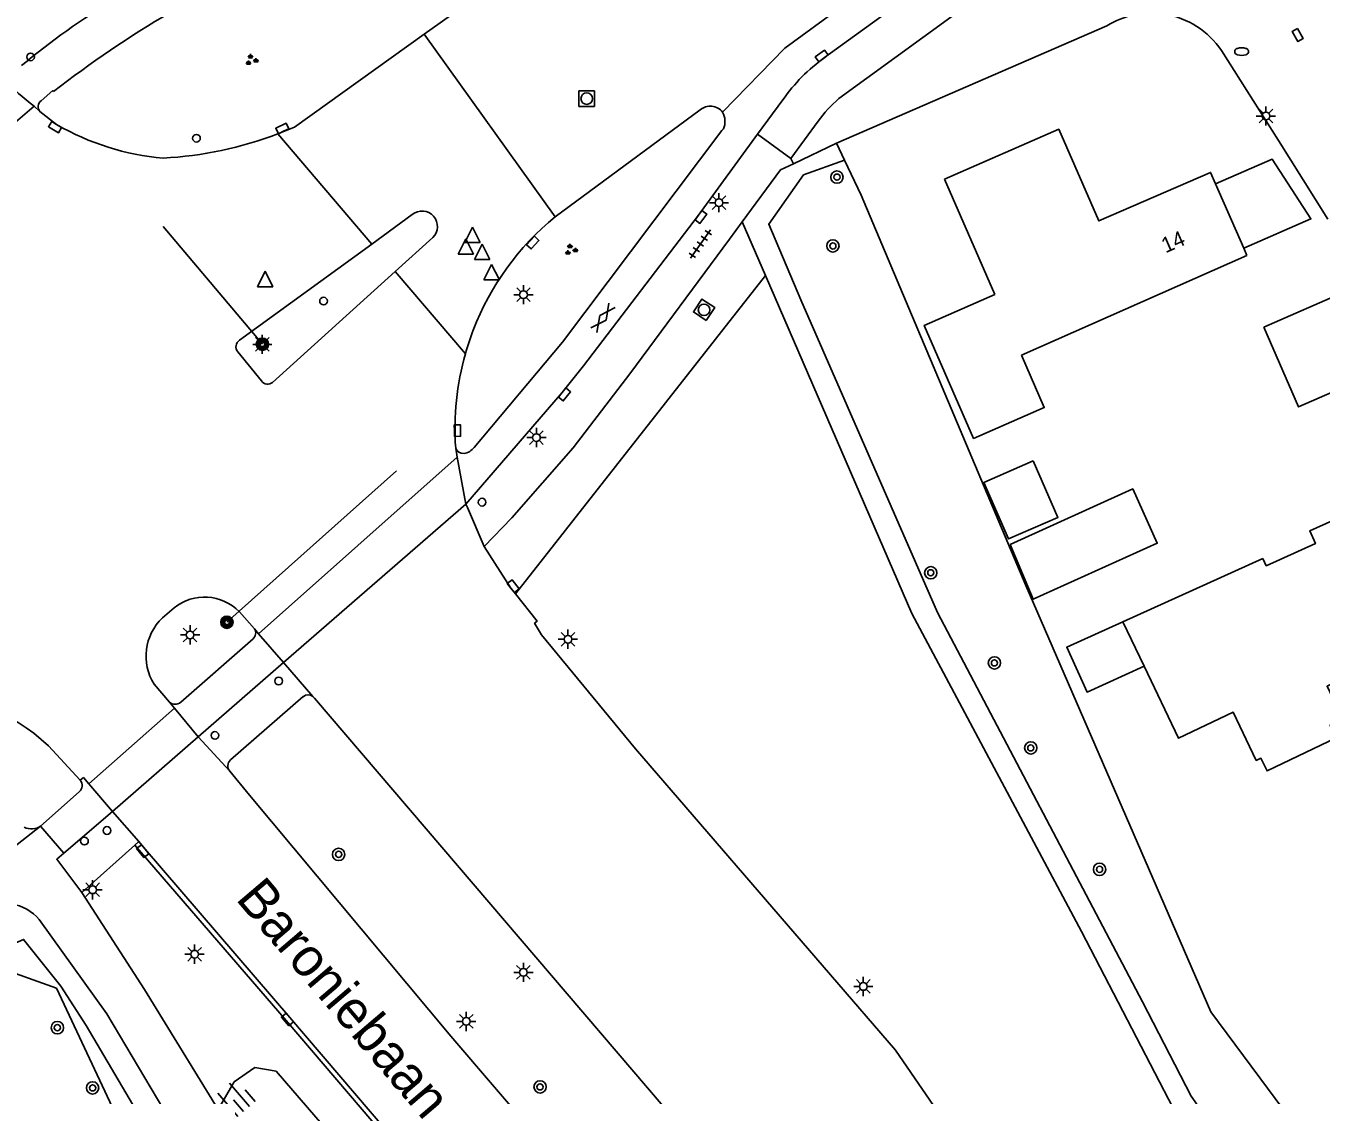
# Model space of a CAD drawing. Extents: x 131000 to 133013, y 393000 to 396501.
# Drawn here: x 131369.3 to 131453.4, y 396200 to 396269.4 of the extents above; entities that cross this region are included whole.
import ezdxf

# ---------------------------------------------------------------- set-up
doc = ezdxf.new("R2010")
doc.units = 0
for name, color, linetype in [('gg-afsc-erfafscheiding', 7, 'Continuous'), ('gg-afsc-hekwerk', 7, 'Continuous'), ('gg-afsc-muur', 7, 'Continuous'), ('gg-anno-huisnummerreeks BGT', 7, 'Continuous'), ('gg-anno-openbare ruimte label', 7, 'Continuous'), ('gg-bbg-gedigitaliseerde bebouwing', 7, 'Continuous'), ('gg-bbg-gedigitaliseerde bijgebouw', 7, 'Continuous'), ('gg-bbg-hoofdgebouw', 7, 'Continuous'), ('gg-bbg-luifel en loopbrug', 7, 'Continuous'), ('gg-bbg-tussenscheiding', 7, 'Continuous'), ('gg-knt-bovenkant onderkant talud', 7, 'Continuous'), ('gg-knt-verharding', 7, 'Continuous'), ('gg-knt-verharding nz', 7, 'Continuous'), ('gt-grn-groengrens', 7, 'Continuous'), ('gt-grn-weggrens', 7, 'Continuous'), ('gt-knt-lijn portaal', 7, 'Continuous'), ('gt-symb-boom', 7, 'Continuous'), ('gt-symb-brandkraan', 7, 'Continuous'), ('gt-symb-drukknoppaal', 7, 'Continuous'), ('gt-symb-gesloten verharding', 7, 'Continuous'), ('gt-symb-groenvak', 7, 'Continuous'), ('gt-symb-kolk', 7, 'Continuous'), ('gt-symb-kolk center center', 7, 'Continuous'), ('gt-symb-lichtmast', 7, 'Continuous'), ('gt-symb-portaalmast', 7, 'Continuous'), ('gt-symb-rioolschacht', 7, 'Continuous'), ('gt-symb-talud symbool', 7, 'Continuous'), ('gt-symb-tegel verharding', 7, 'Continuous'), ('gt-symb-verkeersregelinstallatiepaal', 7, 'Continuous'), ('gt-symb-waterafsluiter', 7, 'Continuous')]:
    doc.layers.add(name, color=color, linetype=linetype)

# ---------------------------------------------------------------- blocks, each defined once
blk = doc.blocks.new('gt0-BOOM')
at = {"layer": 'gt-symb-boom'}
for radius in [0.4, 0.2]:
    blk.add_circle((0, 0), radius, dxfattribs=at)
blk = doc.blocks.new('gt0-LMAST')
at = {"layer": 'gt-symb-lichtmast'}
for p, q in [((-0.182, 0.173), (-0.447, 0.438)), ((-0.005, 0.246), (-0.005, 0.621)), ((0.172, 0.173), (0.437, 0.438)), ((-0.255, -0.004), (-0.63, -0.004)), ((-0.182, -0.181), (-0.447, -0.446)), ((-0.005, -0.254), (-0.005, -0.629)), ((0.437, -0.446), (0.172, -0.181)), ((0.245, -0.004), (0.62, -0.004))]:
    blk.add_line(p, q, dxfattribs=at)
blk.add_circle((-0.005, -0.004), 0.25, dxfattribs=at)
blk = doc.blocks.new('gt0-RS')
at = {"layer": 'gt-symb-rioolschacht'}
blk.add_lwpolyline([(-0.5, -0.5), (0.5, -0.5), (0.5, 0.5), (-0.5, 0.5)], close=True, dxfattribs=at)
blk.add_circle((0, 0), 0.375, dxfattribs=at)
blk = doc.blocks.new('gt0-KOLK')
at = {"layer": 'gt-symb-kolk'}
blk.add_lwpolyline([(0, 0), (0.375, 0), (0.375, 0.4), (-0.375, 0.4), (-0.375, 0), (0, 0)], dxfattribs=at)
blk = doc.blocks.new('gt0-BR')
at = {"layer": 'gt-symb-brandkraan'}
for centre, radius, start, end in [((-0.244, 0), 0.206, 107.56694, 252.43307), ((0.599, -2.664), 3, 106.89205, 107.56694), ((0, -0.691), 0.938, 73.10799, 106.89205), ((-0.599, -2.664), 3, 72.43309, 73.10799), ((0.244, 0), 0.206, 287.56695, 72.43309), ((0.599, 2.664), 3, 252.43307, 253.10797), ((0, 0.691), 0.938, 253.10797, 286.89206), ((-0.599, 2.664), 3, 286.89206, 287.56695)]:
    blk.add_arc(centre, radius, start, end, dxfattribs=at)
blk = doc.blocks.new('gt0-KOLKCC')
at = {"layer": 'gt-symb-kolk center center'}
blk.add_lwpolyline([(-0.375, 0.2), (0.375, 0.2), (0.375, -0.2), (-0.375, -0.2)], close=True, dxfattribs=at)
blk = doc.blocks.new('gt0-GESVH1')
at = {"layer": 'gt-symb-gesloten verharding'}
for p, q in [((-0.992, -0.261), (0.008, 0.239)), ((0.008, -0.261), (-0.992, 0.239)), ((0.008, 0.239), (1.008, -0.261)), ((1.008, 0.239), (0.008, -0.261))]:
    blk.add_line(p, q, dxfattribs=at)
blk = doc.blocks.new('gt0-WAFSL')
at = {"layer": 'gt-symb-waterafsluiter'}
for p, q in [((-0.5, -0.333), (0, 0.667)), ((0, 0.667), (0.5, -0.333)), ((0.5, -0.333), (-0.5, -0.333))]:
    blk.add_line(p, q, dxfattribs=at)
blk = doc.blocks.new('gt0-GRVAK')
at = {"layer": 'gt-symb-groenvak'}
for p, q in [((-0.11, 0.189), (-0.228, 0.24)), ((-0.182, 0.153), (0.088, 0.153)), ((-0.091, 0.211), (-0.156, 0.322)), ((-0.047, 0.214), (-0.047, 0.393)), ((-0.004, 0.211), (0.061, 0.322)), ((0.015, 0.189), (0.133, 0.24)), ((0.262, -0.052), (0.197, 0.059)), ((0.305, -0.049), (0.305, 0.13)), ((0.349, -0.052), (0.414, 0.059)), ((-0.245, -0.228), (-0.363, -0.177)), ((-0.318, -0.264), (-0.047, -0.264)), ((-0.226, -0.206), (-0.291, -0.095)), ((-0.183, -0.203), (-0.183, -0.024)), ((-0.139, -0.206), (-0.074, -0.095)), ((-0.12, -0.228), (-0.002, -0.177)), ((0.243, -0.074), (0.125, -0.023)), ((0.17, -0.11), (0.441, -0.11)), ((0.368, -0.074), (0.486, -0.023))]:
    blk.add_line(p, q, dxfattribs=at)
blk = doc.blocks.new('gt0-TEG1')
at = {"layer": 'gt-symb-tegel verharding'}
for p, q in [((-1.125, 0), (1.125, 0)), ((-0.9, -0.25), (-0.9, 0.25)), ((-0.45, -0.25), (-0.45, 0.25)), ((0, -0.25), (0, 0.25)), ((0.45, -0.25), (0.45, 0.25)), ((0.9, -0.25), (0.9, 0.25))]:
    blk.add_line(p, q, dxfattribs=at)
blk = doc.blocks.new('gt0-VIPAAL')
at = {"layer": 'gt-symb-verkeersregelinstallatiepaal'}
blk.add_circle((0, 0), 0.25, dxfattribs=at)
blk = doc.blocks.new('gt0-PORTM')
at = {"layer": 'gt-symb-portaalmast'}
for radius in [0.4, 0.33, 0.27, 0.21, 0.15]:
    blk.add_circle((0, 0), radius, dxfattribs=at)
blk = doc.blocks.new('gt0-DPAAL')
at = {"layer": 'gt-symb-drukknoppaal'}
blk.add_circle((0, 0), 0.25, dxfattribs=at)
blk = doc.blocks.new('gt0-TALUD_1')
at = {"layer": 'gt-symb-talud symbool'}
for p, q in [((-1, -1), (-1, 0)), ((-0.5, -2), (-0.5, 0)), ((0, -1), (0, 0)), ((0.5, -2), (0.5, 0)), ((1, -1), (1, 0))]:
    blk.add_line(p, q, dxfattribs=at)

msp = doc.modelspace()

# ---------------------------------------------------------------- linework, layer by layer
at = {"layer": 'gg-afsc-erfafscheiding'}
msp.add_line((131422.458, 396260.709), (131421.934, 396261.813), dxfattribs=at)
msp.add_lwpolyline([(131459.018, 396188.729), (131457.309, 396190.707), (131456.198, 396192.016), (131446.218, 396205.439), (131434.217, 396233.104), (131423.535, 396258.44), (131422.458, 396260.709)], dxfattribs=at)
at = {"layer": 'gg-afsc-hekwerk'}
for p, q in [((131421.934, 396261.813), (131439.466, 396269.43)), ((131446.906, 396267.836), (131450.613, 396261.989))]:
    msp.add_line(p, q, dxfattribs=at)
msp.add_lwpolyline([(131371.326, 396206.977), (131396.378, 396153.585), (131399.317, 396147.156)], dxfattribs=at)
for centre, radius, start, end in [((131442.361, 396264.764), 5.491, 80.84025, 121.8147), ((131442.359, 396264.774), 5.482, 33.96181, 80.80944)]:
    msp.add_arc(centre, radius, start, end, dxfattribs=at)
at = {"layer": 'gg-afsc-muur'}
msp.add_line((131366.73, 396208.613), (131371.326, 396206.977), dxfattribs=at)
at = {"layer": 'gg-bbg-gedigitaliseerde bebouwing'}
for p, q in [((131428.94, 396259.48), (131432.211, 396251.992)), ((131433.932, 396248.052), (131448.56, 396254.53)), ((131449.597, 396234.869), (131440.512, 396230.756))]:
    msp.add_line(p, q, dxfattribs=at)
for points in [[(131432.211, 396251.992), (131427.629, 396249.991), (131430.831, 396242.66), (131435.413, 396244.661), (131433.932, 396248.052)], [(131457.99, 396239.07), (131452.637, 396236.654), (131453.005, 396235.837), (131449.81, 396234.395), (131449.597, 396234.869)], [(131441.894, 396227.87), (131444.128, 396223.205), (131447.662, 396224.898), (131449.165, 396221.759), (131449.473, 396221.907), (131449.869, 396221.081), (131454.348, 396223.226), (131453.952, 396224.052), (131454.779, 396224.448), (131453.757, 396226.581), (131456.349, 396227.822), (131456.824, 396226.83), (131463.36, 396229.96)]]:
    msp.add_lwpolyline(points, dxfattribs=at)
at = {"layer": 'gg-bbg-gedigitaliseerde bijgebouw'}
for points in [[(131434.7, 396241.202), (131431.493, 396239.801), (131433.094, 396236.135), (131436.301, 396237.536), (131434.7, 396241.202)], [(131433.196, 396235.783), (131434.7, 396232.217), (131442.749, 396235.861), (131441.153, 396239.385), (131433.196, 396235.783)], [(131440.512, 396230.756), (131436.871, 396229.108), (131438.191, 396226.194), (131441.894, 396227.87)]]:
    msp.add_lwpolyline(points, dxfattribs=at)
at = {"layer": 'gg-bbg-hoofdgebouw'}
for p, q in [((131446.524, 396259.179), (131448.357, 396254.995)), ((131448.357, 396254.995), (131448.56, 396254.53))]:
    msp.add_line(p, q, dxfattribs=at)
msp.add_lwpolyline([(131428.94, 396259.48), (131436.35, 396262.72), (131438.96, 396256.77), (131446.2, 396259.92), (131446.524, 396259.179)], dxfattribs=at)
at = {"layer": 'gg-bbg-luifel en loopbrug'}
for points in [[(131446.524, 396259.179), (131450.193, 396260.785), (131452.713, 396256.902), (131448.357, 396254.995)], [(131449.649, 396249.881), (131451.914, 396244.705), (131457.261, 396247.045), (131454.996, 396252.221), (131449.649, 396249.881)]]:
    msp.add_lwpolyline(points, dxfattribs=at)
at = {"layer": 'gg-bbg-tussenscheiding'}
msp.add_line((131440.512, 396230.756), (131441.894, 396227.87), dxfattribs=at)
at = {"layer": 'gg-knt-bovenkant onderkant talud'}
for points in [[(131381.824, 396199.107), (131382.86, 396200.902), (131384.204, 396201.832), (131385.574, 396201.601)], [(131385.574, 396201.601), (131443.336, 396134.595), (131540.942, 396020.355), (131556.49, 395997.432), (131570.539, 395980.752)]]:
    msp.add_lwpolyline(points, dxfattribs=at)
at = {"layer": 'gg-knt-verharding'}
for p, q in [((131421.585, 396287.793), (131395.192, 396268.893)), ((131421.165, 396267.37), (131436.989, 396278.889)), ((131422.095, 396264.71), (131438.565, 396276.729)), ((131413.09, 396263.98), (131403.68, 396257.04)), ((131418.46, 396264.626), (131416.809, 396262.407)), ((131371.339, 396263.027), (131370.259, 396263.873)), ((131420.735, 396263.244), (131418.977, 396260.827)), ((131414.503, 396262.633), (131414.6, 396262.75)), ((131416.809, 396262.407), (131416.805, 396262.402)), ((131418.977, 396260.827), (131416.809, 396262.407)), ((131450.613, 396261.989), (131453.805, 396256.879)), ((131418.977, 396260.827), (131419.141, 396260.471)), ((131391.78, 396255.276), (131394.408, 396257.19)), ((131414.988, 396255.594), (131415.814, 396256.711)), ((131395.739, 396255.688), (131393.305, 396253.489)), ((131383.198, 396249.026), (131391.78, 396255.276)), ((131393.305, 396253.489), (131385.343, 396246.296)), ((131384.637, 396246.388), (131383.084, 396248.281)), ((131397.887, 396238.401), (131398, 396238.17)), ((131398, 396238.17), (131399.08, 396235.639)), ((131378.203, 396231.008), (131378.964, 396231.664)), ((131383.194, 396231.413), (131384.18, 396230.295)), ((131384.079, 396229.66), (131379.386, 396225.547)), ((131386.055, 396228.126), (131380.523, 396223.302)), ((131387.961, 396225.913), (131386.055, 396228.126)), ((131378.654, 396225.546), (131377.674, 396226.703)), ((131387.338, 396225.9), (131382.617, 396221.794)), ((131388.06, 396225.798), (131387.961, 396225.913)), ((131413.265, 396196.309), (131388.06, 396225.798)), ((131380.523, 396223.302), (131382.571, 396221.062)), ((131372.872, 396220.475), (131370.809, 396222.713)), ((131370.3, 396217.504), (131372.803, 396219.726)), ((131374.956, 396218.456), (131371.811, 396215.749)), ((131374.956, 396218.456), (131376.676, 396216.49)), ((131376.414, 396216.256), (131372.984, 396213.191)), ((131376.676, 396216.49), (131376.414, 396216.256))]:
    msp.add_line(p, q, dxfattribs=at)
for points in [[(131395.192, 396268.893), (131386.777, 396262.867), (131385.685, 396262.42)], [(131370.325, 396264.577), (131371.091, 396265.231), (131371.145, 396265.162)], [(131416.805, 396262.402), (131412.975, 396257.147), (131405.523, 396247.378), (131404.132, 396245.639), (131397.887, 396238.401)], [(131414.503, 396262.633), (131404.16, 396248.913), (131398.428, 396242.076)], [(131415.814, 396256.711), (131418.31, 396260.09), (131419.141, 396260.471)], [(131399.08, 396235.639), (131400.88, 396237.5), (131404.84, 396242.05), (131408.52, 396246.84), (131414.988, 396255.594)], [(131401.099, 396232.574), (131400.807, 396232.944), (131399.08, 396235.639)], [(131453.175, 396165.432), (131452.012, 396166.798), (131452.131, 396166.899), (131445.041, 396175.263), (131444.438, 396176.056), (131443.844, 396176.876), (131441.024, 396181.011), (131440.885, 396180.937), (131425.753, 396202.961), (131408.899, 396222.515), (131402.802, 396229.905), (131402.349, 396230.662), (131402.51, 396230.791), (131401.099, 396232.574)], [(131402.452, 396197.395), (131396.907, 396203.861), (131383.848, 396219.497), (131382.571, 396221.062)], [(131376.414, 396216.256), (131386.227, 396204.875), (131395.83, 396193.639), (131430.285, 396153.253), (131469.315, 396107.563), (131508.021, 396062.205), (131541.232, 396023.271), (131541.984, 396022.333), (131542.719, 396021.329), (131548.908, 396012.234)], [(131432.185, 396151.497), (131425.989, 396158.757), (131415.974, 396170.525), (131405.935, 396182.283), (131395.882, 396194.073), (131386.47, 396205.084), (131377.075, 396215.997), (131376.676, 396216.49)], [(131371.811, 396215.749), (131371.343, 396215.346), (131372.984, 396213.191)], [(131381.824, 396199.107), (131377.048, 396206.906), (131372.984, 396213.191)], [(131429.897, 396127.493), (131419.685, 396137.597), (131412.156, 396145.735), (131404.816, 396154.386), (131397.9, 396163.839), (131391.599, 396173.8), (131385.483, 396183.895), (131377.69, 396197.031), (131373.248, 396204.562), (131371.62, 396207.119), (131369.196, 396210.146), (131367.84, 396209.551), (131366.791, 396208.78), (131366.73, 396208.613)]]:
    msp.add_lwpolyline(points, dxfattribs=at)
for centre, radius, start, end in [((131397.506, 396233.109), 44.129, 120.51484, 130.12446), ((131412.181, 396212.918), 66.434, 120.26942, 128.14829), ((131427.458, 396258.462), 10.907, 125.23596, 145.58419), ((131370.636, 396264.193), 0.495, 129.00583, 220.28252), ((131413.745, 396263.228), 0.997, 37.11999, 131.06773), ((131427.718, 396258.13), 8.656, 130.51478, 143.7814), ((131413.513, 396263.231), 1.188, 336.11058, 30.24908), ((131379.671, 396277.432), 16.641, 239.95649, 265.09955), ((131377.008, 396285.153), 24.333, 272.92343, 290.89116), ((131395.042, 396256.411), 1.004, 313.94922, 129.14241), ((131414.944, 396243.291), 17.774, 129.3281, 158.89303), ((131415.199, 396243.275), 18.017, 159.1358, 164.28532), ((131383.483, 396248.601), 0.512, 123.87371, 218.72644), ((131415.186, 396243.285), 18.002, 164.30373, 183.97474), ((131385.031, 396246.655), 0.476, 214.13821, 311.01285), ((131397.647, 396242.649), 0.968, 277.15998, 323.74076), ((131397.702, 396242.18), 0.496, 196.72995, 277.61779), ((131380.941, 396229.212), 3.15, 44.33448, 128.87384), ((131380.539, 396228.536), 3.401, 133.37877, 212.61041), ((131383.759, 396230.036), 0.494, 310.35493, 31.57011), ((131362.636, 396214.038), 11.919, 46.70874, 94.28824), ((131379.019, 396225.969), 0.559, 229.1707, 310.98585), ((131387.657, 396225.552), 0.472, 49.86142, 132.52939), ((131382.962, 396221.405), 0.52, 131.55657, 221.25178), ((131372.45, 396220.136), 0.541, 310.72055, 38.75267), ((131369.705, 396218.346), 1.031, 243.18739, 305.22965)]:
    msp.add_arc(centre, radius, start, end, dxfattribs=at)
at = {"layer": 'gg-knt-verharding nz'}
for p, q in [((131363.966, 396259.181), (131369.873, 396264.224)), ((131369.873, 396264.224), (131370.259, 396263.873)), ((131397.333, 396241.45), (131384.432, 396229.983)), ((131386.055, 396228.126), (131397.887, 396238.401)), ((131384.432, 396229.983), (131384.18, 396230.295)), ((131384.432, 396229.983), (131386.055, 396228.126)), ((131378.654, 396225.546), (131378.983, 396225.151)), ((131373.433, 396220.249), (131378.983, 396225.151)), ((131378.983, 396225.151), (131380.523, 396223.302)), ((131374.956, 396218.456), (131380.523, 396223.302)), ((131373.433, 396220.249), (131374.956, 396218.456))]:
    msp.add_line(p, q, dxfattribs=at)
for points in [[(131414.54, 396263.83), (131418.585, 396267.986), (131429.406, 396275.929), (131519.539, 396341.505)], [(131373.433, 396220.249), (131373.075, 396220.654), (131372.872, 396220.475)], [(131430.947, 396128.531), (131420.724, 396138.706), (131413.269, 396146.773), (131406.047, 396155.284), (131399.265, 396164.398), (131392.95, 396174.487), (131386.811, 396184.611), (131379.106, 396197.696), (131374.585, 396205.31), (131370.213, 396211.429)]]:
    msp.add_lwpolyline(points, dxfattribs=at)
for centre, radius, start, end in [((131381.455, 396279.501), 19.171, 224.97932, 232.83356), ((131367.969, 396209.575), 2.911, 39.56756, 81.40763)]:
    msp.add_arc(centre, radius, start, end, dxfattribs=at)
at = {"layer": 'gt-grn-groengrens'}
for p, q in [((131419.141, 396260.471), (131421.934, 396261.813)), ((131415.814, 396256.711), (131417.322, 396253.226)), ((131417.322, 396253.226), (131401.099, 396232.574))]:
    msp.add_line(p, q, dxfattribs=at)
for points in [[(131422.458, 396260.709), (131419.797, 396259.755), (131417.542, 396256.553), (131419.616, 396251.661), (131428.476, 396231.371), (131441.789, 396206.099), (131444.945, 396199.967), (131447.786, 396195.954), (131449.364, 396190.995), (131473.486, 396162.499), (131478.818, 396165.661)], [(131417.322, 396253.226), (131426.813, 396231.288), (131437.821, 396210.667), (131443.775, 396199.199), (131446.425, 396195.012), (131447.509, 396191.837), (131447.964, 396190.291), (131465.621, 396169.253), (131473.108, 396160.665), (131480.008, 396164.281)]]:
    msp.add_lwpolyline(points, dxfattribs=at)
at = {"layer": 'gt-grn-weggrens'}
for p, q in [((131403.68, 396257.04), (131395.192, 396268.893)), ((131385.685, 396262.42), (131391.78, 396255.276)), ((131393.305, 396253.489), (131397.855, 396248.155)), ((131397.227, 396242.037), (131397.333, 396241.45)), ((131397.333, 396241.45), (131397.887, 396238.401)), ((131367.196, 396215.069), (131370.3, 396217.504)), ((131370.3, 396217.504), (131371.811, 396215.749))]:
    msp.add_line(p, q, dxfattribs=at)
at = {"layer": 'gt-knt-lijn portaal'}
for p, q in [((131384.687, 396248.768), (131378.251, 396256.41)), ((131382.386, 396230.727), (131393.381, 396240.56))]:
    msp.add_line(p, q, dxfattribs=at)

# ---------------------------------------------------------------- block references
at = {"layer": 'gt-symb-boom'}
for p in [(131421.965, 396259.615), (131421.699, 396255.151), (131428.05, 396233.939), (131432.181, 396228.093), (131434.54, 396222.576), (131389.635, 396215.665), (131438.998, 396214.694), (131371.385, 396204.419), (131373.674, 396200.511), (131402.702, 396200.575)]:
    msp.add_blockref('gt0-BOOM', p, dxfattribs=at)
at = {"layer": 'gt-symb-brandkraan'}
msp.add_blockref('gt0-BR', (131448.219, 396267.764), dxfattribs=at)
at = {"layer": 'gt-symb-drukknoppaal'}
for p in [(131369.649, 396267.417), (131373.145, 396216.526)]:
    msp.add_blockref('gt0-DPAAL', p, dxfattribs=at)
at = {"layer": 'gt-symb-gesloten verharding', "rotation": 54.069481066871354}
msp.add_blockref('gt0-GESVH1', (131406.766, 396250.488), dxfattribs=at)
at = {"layer": 'gt-symb-groenvak'}
for p in [(131383.966, 396267.215), (131404.691, 396254.893)]:
    msp.add_blockref('gt0-GRVAK', p, dxfattribs=at)
at = {"layer": 'gt-symb-kolk'}
for p, rotation in [((131421.092, 396267.318), 36.73108905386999), ((131371.339, 396263.027), 148.58402124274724), ((131386.065, 396262.59), 25.77110594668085), ((131412.975, 396257.147), -126.09056723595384), ((131402.083, 396255.502), -132.20433768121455), ((131404.132, 396245.639), -128.66875373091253), ((131397.141, 396243.162), -88.91151115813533), ((131400.807, 396232.944), -51.674167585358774), ((131377.075, 396215.997), 129.0089148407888), ((131386.47, 396205.084), 130.7220848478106)]:
    msp.add_blockref('gt0-KOLK', p, dxfattribs=dict(at, rotation=rotation))
at = {"layer": 'gt-symb-kolk center center', "rotation": -59.93582788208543}
msp.add_blockref('gt0-KOLKCC', (131451.853, 396268.837), dxfattribs=at)
at = {"layer": 'gt-symb-lichtmast'}
for p in [(131449.801, 396263.586), (131414.316, 396257.962), (131401.632, 396251.991), (131384.687, 396248.768), (131402.474, 396242.719), (131380.003, 396229.909), (131404.516, 396229.628), (131373.678, 396213.37), (131380.292, 396209.191), (131401.627, 396208.013), (131423.68, 396207.097), (131397.918, 396204.831)]:
    msp.add_blockref('gt0-LMAST', p, dxfattribs=at)
at = {"layer": 'gt-symb-portaalmast'}
for p in [(131384.687, 396248.768), (131382.386, 396230.727)]:
    msp.add_blockref('gt0-PORTM', p, dxfattribs=at)
at = {"layer": 'gt-symb-rioolschacht'}
msp.add_blockref('gt0-RS', (131405.728, 396264.709), dxfattribs=at)
at = {"layer": 'gt-symb-rioolschacht', "rotation": 56.70715142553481}
msp.add_blockref('gt0-RS', (131413.343, 396251.007), dxfattribs=at)
at = {"layer": 'gt-symb-talud symbool', "xscale": 1.0000499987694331, "yscale": 1.0000499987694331, "rotation": -139.4608482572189}
msp.add_blockref('gt0-TALUD_1', (131383.469, 396198.974), dxfattribs=at)
at = {"layer": 'gt-symb-tegel verharding', "rotation": -125.39110751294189}
msp.add_blockref('gt0-TEG1', (131413.103, 396255.274), dxfattribs=at)
at = {"layer": 'gt-symb-verkeersregelinstallatiepaal'}
for p in [(131380.41, 396262.14), (131388.654, 396251.57), (131398.942, 396238.521), (131385.747, 396226.914), (131381.609, 396223.385), (131374.603, 396217.214)]:
    msp.add_blockref('gt0-VIPAAL', p, dxfattribs=at)
at = {"layer": 'gt-symb-waterafsluiter'}
for p in [(131398.321, 396255.712), (131397.892, 396254.942), (131398.94, 396254.606), (131399.56, 396253.276), (131384.875, 396252.84)]:
    msp.add_blockref('gt0-WAFSL', p, dxfattribs=at)

# ---------------------------------------------------------------- texts
at = {"layer": 'gg-anno-huisnummerreeks BGT'}
msp.add_text('14', height=1, rotation=23.6, dxfattribs=at).set_placement((131443.285, 396254.668))
at = {"layer": 'gg-anno-openbare ruimte label'}
msp.add_text('Baroniebaan', height=2.5, rotation=310.4, dxfattribs=at).set_placement((131382.898, 396212.765))

doc.saveas('drawing.dxf')
